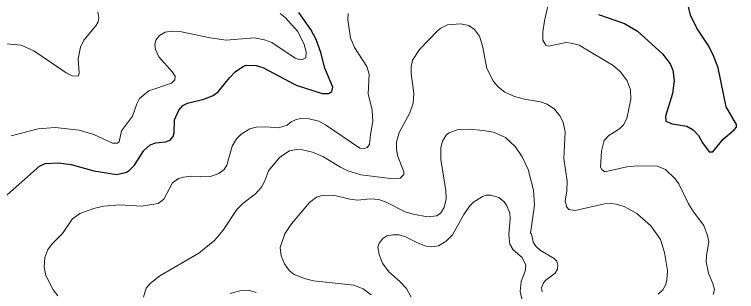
# Model space of a CAD drawing. Extents: x 265 to 291.4, y 7731.5 to 7759.6.
# Drawn here: x 279.567 to 282.391, y 7739.018 to 7740.103 of the extents above; entities that cross this region are included whole.
import ezdxf

# ---------------------------------------------------------------- set-up
doc = ezdxf.new("R2010")
doc.units = 0
doc.header["$LTSCALE"] = 0.032
doc.layers.add('1', color=7, linetype='Continuous', lineweight=25)
doc.layers.add('2', color=7, linetype='Continuous', lineweight=13)

msp = doc.modelspace()

# ---------------------------------------------------------------- linework, layer by layer
at = {"layer": '1'}
for points in [[(281.8506, 7740.1035), (281.9525, 7740.0677), (282.0034, 7740.0374), (282.1012, 7739.9484), (282.1306, 7739.9102), (282.1418, 7739.8847), (282.1473, 7739.845), (282.1402, 7739.794), (282.1123, 7739.705), (282.1147, 7739.6859), (282.1386, 7739.6747), (282.1959, 7739.666), (282.2213, 7739.6516), (282.242, 7739.6294), (282.2579, 7739.5999), (282.2842, 7739.5657), (282.2977, 7739.5649), (282.339, 7739.6143), (282.382, 7739.6508), (282.39, 7739.6612), (282.3908, 7739.6723), (282.3502, 7739.7415), (282.3184, 7739.8943), (282.2993, 7739.9452), (282.2802, 7739.9834), (282.2356, 7740.0502), (282.2102, 7740.1011), (282.2014, 7740.1393)], [(279.5039, 7739.3661), (279.6647, 7739.5084), (279.6869, 7739.5196), (279.7378, 7739.522), (279.7888, 7739.5156), (279.8778, 7739.4901), (279.9669, 7739.4758), (280.0051, 7739.4854), (280.0163, 7739.4917), (280.0369, 7739.5124), (280.0735, 7739.5705), (280.0974, 7739.5928), (280.1197, 7739.6007), (280.1579, 7739.6039), (280.1761, 7739.6103), (280.1881, 7739.6246), (280.192, 7739.6397), (280.1936, 7739.6906), (280.2095, 7739.7288), (280.2254, 7739.7471), (280.2438, 7739.7558), (280.3074, 7739.7717), (280.344, 7739.7853), (280.3639, 7739.7996), (280.4076, 7739.8553), (280.4299, 7739.8784), (280.4625, 7739.9006), (280.4745, 7739.9046), (280.5126, 7739.9038), (280.5381, 7739.8958), (280.6686, 7739.8266), (280.7704, 7739.7932), (280.7958, 7739.7932), (280.8085, 7739.8012), (280.8125, 7739.8187), (280.7815, 7739.8927), (280.7656, 7739.9547), (280.7465, 7740.0056), (280.7258, 7740.0438), (280.6797, 7740.1107)]]:
    msp.add_lwpolyline(points, dxfattribs=at)
at = {"layer": '2'}
for points in [[(281.6613, 7740.1727), (281.6398, 7740.0788), (281.6335, 7740.0343), (281.6335, 7740.0025), (281.6446, 7739.9834), (281.655, 7739.9786), (281.725, 7739.9929), (281.7441, 7739.9913), (281.7759, 7739.9826), (281.9079, 7739.9038), (281.9366, 7739.8784), (281.9636, 7739.8434), (281.9755, 7739.8084), (281.9771, 7739.771), (281.9612, 7739.6954), (281.9493, 7739.6715), (281.9334, 7739.6556), (281.892, 7739.6286), (281.8729, 7739.6095), (281.8626, 7739.5681), (281.8586, 7739.5045), (281.8634, 7739.4957), (281.8761, 7739.487), (281.962, 7739.5069), (282.0018, 7739.5108), (282.0813, 7739.5093), (282.1132, 7739.4965), (282.1513, 7739.4599), (282.1649, 7739.4393), (282.203, 7739.3613), (282.2221, 7739.3295), (282.2627, 7739.2762), (282.2778, 7739.2372), (282.2818, 7739.2133), (282.273, 7739.1577), (282.2722, 7739.1338), (282.281, 7739.0892), (282.2985, 7739.0495), (282.3041, 7739.0256), (282.2993, 7739.0057)], [(279.5199, 7739.9897), (279.5931, 7739.9826), (279.6424, 7739.9611), (279.7697, 7739.8744), (279.7935, 7739.8632), (279.8126, 7739.8617), (279.8174, 7739.8648), (279.8198, 7739.8728), (279.8158, 7739.9293), (279.8253, 7739.9754), (279.8381, 7740.0025), (279.885, 7740.0581), (279.8945, 7740.0741), (279.8977, 7740.09), (279.8938, 7740.113)], [(280.6065, 7740.1067), (280.6256, 7740.0915), (280.6749, 7740.0359), (280.6996, 7739.985), (280.7083, 7739.9563), (280.7067, 7739.9333), (280.694, 7739.9269), (280.6845, 7739.9261), (280.6654, 7739.9317), (280.5731, 7739.9937), (280.5445, 7740.004), (280.5063, 7740.012), (280.3949, 7740.0024), (280.3329, 7740.0112), (280.2135, 7740.0359), (280.1849, 7740.0374), (280.1563, 7740.0335), (280.1348, 7740.0215), (280.1205, 7740.0025), (280.1165, 7739.985), (280.1189, 7739.9659), (280.1316, 7739.9372), (280.1849, 7739.8768), (280.1952, 7739.8609), (280.1944, 7739.8473), (280.1809, 7739.8338), (280.0926, 7739.8044), (280.0568, 7739.7741), (280.0457, 7739.7527), (280.0282, 7739.705), (279.986, 7739.6477), (279.9765, 7739.6039), (279.9701, 7739.5991), (279.951, 7739.5991), (279.8778, 7739.6326), (279.8206, 7739.6501), (279.7267, 7739.6604), (279.6599, 7739.6556), (279.5549, 7739.6278)], [(279.737, 7739.0009), (279.7187, 7739.024), (279.6893, 7739.0813), (279.6837, 7739.1131), (279.6861, 7739.1513), (279.698, 7739.1823), (279.7179, 7739.2078), (279.7553, 7739.2452), (279.7927, 7739.3016), (279.8222, 7739.3239), (279.8778, 7739.343), (279.916, 7739.3525), (279.9797, 7739.3581), (280.064, 7739.3517), (280.1292, 7739.3629), (280.1507, 7739.3796), (280.1849, 7739.444), (280.2088, 7739.4607), (280.2279, 7739.4663), (280.2597, 7739.4695), (280.3297, 7739.4671), (280.3663, 7739.4798), (280.3869, 7739.4957), (280.3973, 7739.5124), (280.418, 7739.5872), (280.4355, 7739.6167), (280.4538, 7739.6349), (280.4872, 7739.6548), (280.5126, 7739.662), (280.5508, 7739.6636), (280.6001, 7739.6588), (280.6336, 7739.6692), (280.6495, 7739.6827), (280.6686, 7739.6914), (280.6876, 7739.6954), (280.7195, 7739.6946), (280.7577, 7739.6851), (280.7831, 7739.6715), (280.9175, 7739.5793), (280.9358, 7739.5777), (280.9462, 7739.5816), (280.9557, 7739.5936), (280.9589, 7739.6334), (280.9684, 7739.6843), (280.9653, 7739.7288), (280.9501, 7739.7925), (280.9541, 7739.8688), (280.9446, 7739.8991), (280.8968, 7739.9738), (280.8817, 7740.012), (280.8714, 7740.082), (280.8722, 7740.1075)], [(282.0845, 7739.0081), (282.1028, 7739.0248), (282.1131, 7739.0431), (282.1187, 7739.0622), (282.1203, 7739.1004), (282.1092, 7739.1704), (282.0933, 7739.2213), (282.0551, 7739.2754), (282.001, 7739.3231), (281.9509, 7739.3509), (281.9198, 7739.3605), (281.9, 7739.3629), (281.8745, 7739.3613), (281.76, 7739.3358), (281.7345, 7739.3398), (281.7265, 7739.3486), (281.721, 7739.3716), (281.7273, 7739.4122), (281.7289, 7739.4504), (281.7154, 7739.5395), (281.721, 7739.6429), (281.713, 7739.6811), (281.7003, 7739.7065), (281.6788, 7739.732), (281.6502, 7739.7519), (281.6247, 7739.7614), (281.5611, 7739.7718), (281.5229, 7739.7821), (281.4847, 7739.7988), (281.4593, 7739.8179), (281.4402, 7739.8402), (281.4139, 7739.8911), (281.398, 7739.9802), (281.3853, 7740.0184), (281.3662, 7740.0438), (281.3439, 7740.0597), (281.3113, 7740.0661), (281.2604, 7740.0621), (281.2349, 7740.0502), (281.2222, 7740.0406), (281.1506, 7739.9659), (281.1236, 7739.9245), (281.118, 7739.8991), (281.118, 7739.872), (281.1291, 7739.794), (281.1259, 7739.7559), (281.1132, 7739.7177), (281.0719, 7739.6413), (281.0615, 7739.6031), (281.0615, 7739.5761), (281.0655, 7739.5506), (281.0894, 7739.487), (281.0894, 7739.4766), (281.0758, 7739.4623), (281.0488, 7739.4599), (280.9215, 7739.475), (280.8706, 7739.491), (280.842, 7739.5053), (280.7736, 7739.5474), (280.7322, 7739.5641), (280.694, 7739.5729), (280.6686, 7739.5745), (280.6431, 7739.5689), (280.6049, 7739.5442), (280.5612, 7739.4902), (280.5468, 7739.452), (280.5333, 7739.4265), (280.5102, 7739.4011), (280.4601, 7739.3629), (280.4363, 7739.339)], [(280.9621, 7739.0049), (280.9311, 7739.028), (280.8945, 7739.0423), (280.737, 7739.0598), (280.7051, 7739.0678), (280.6606, 7739.0852), (280.6415, 7739.0996), (280.6232, 7739.1258), (280.6097, 7739.1577), (280.6057, 7739.1903), (280.6248, 7739.2436), (280.651, 7739.2833), (280.7203, 7739.3669), (280.7481, 7739.3875), (280.7688, 7739.3947), (280.8149, 7739.3955), (280.8786, 7739.3796), (280.9104, 7739.3756), (280.9581, 7739.3804), (280.9915, 7739.3788), (281.0233, 7739.3669), (281.0949, 7739.3303), (281.1268, 7739.3207), (281.1824, 7739.3104), (281.2182, 7739.3144), (281.2341, 7739.3263), (281.2469, 7739.347), (281.2556, 7739.3804), (281.254, 7739.4138), (281.2341, 7739.5347), (281.2341, 7739.5824), (281.2413, 7739.6063), (281.2556, 7739.6302), (281.2668, 7739.6397), (281.3018, 7739.6524), (281.3463, 7739.654), (281.4004, 7739.6493), (281.4402, 7739.6421), (281.4879, 7739.6214), (281.5253, 7739.5856), (281.5531, 7739.5458), (281.5754, 7739.4965), (281.5969, 7739.4154), (281.6001, 7739.3565), (281.5857, 7739.2467), (281.5889, 7739.2436), (281.5961, 7739.2118), (281.6056, 7739.1958), (281.6239, 7739.1791), (281.6772, 7739.1473), (281.6876, 7739.1362), (281.6915, 7739.1211), (281.6907, 7739.1052), (281.682, 7739.0892), (281.6446, 7739.063), (281.6359, 7739.0518), (281.6287, 7739.032), (281.6303, 7739.0169)], [(281.5539, 7738.9779), (281.5452, 7739.0177), (281.5484, 7739.0574), (281.5643, 7739.0972), (281.5674, 7739.1211), (281.5531, 7739.1513), (281.5173, 7739.1807), (281.5046, 7739.2038), (281.4998, 7739.2404), (281.5054, 7739.304), (281.5038, 7739.3247), (281.4927, 7739.3533), (281.4815, 7739.3693), (281.4609, 7739.386), (281.429, 7739.3955), (281.4131, 7739.3955), (281.3972, 7739.3907), (281.3622, 7739.3676), (281.3463, 7739.3518), (281.324, 7739.3199), (281.2803, 7739.2404), (281.2556, 7739.2157), (281.2254, 7739.1966), (281.1999, 7739.1926), (281.1777, 7739.195), (281.1458, 7739.207), (281.0965, 7739.2324), (281.0711, 7739.2396), (281.0472, 7739.2404), (281.0233, 7739.2364), (281.0082, 7739.2261), (280.9931, 7739.207), (280.9883, 7739.1911), (280.9931, 7739.1624), (281.0066, 7739.129), (281.0313, 7739.0956), (281.0742, 7739.0574), (281.0997, 7739.0296), (281.1188, 7738.9954)], [(280.4363, 7739.339), (280.3838, 7739.2579), (280.3511, 7739.2197), (280.2883, 7739.1688), (280.1356, 7739.0789), (280.0982, 7739.0487), (280.0823, 7739.0304)], [(280.0823, 7739.0304), (280.0719, 7738.9954)], [(280.4108, 7739.0105), (280.449, 7739.0208), (280.4872, 7739.0216), (280.5126, 7739.0137)]]:
    msp.add_lwpolyline(points, dxfattribs=at)

doc.saveas('drawing.dxf')
